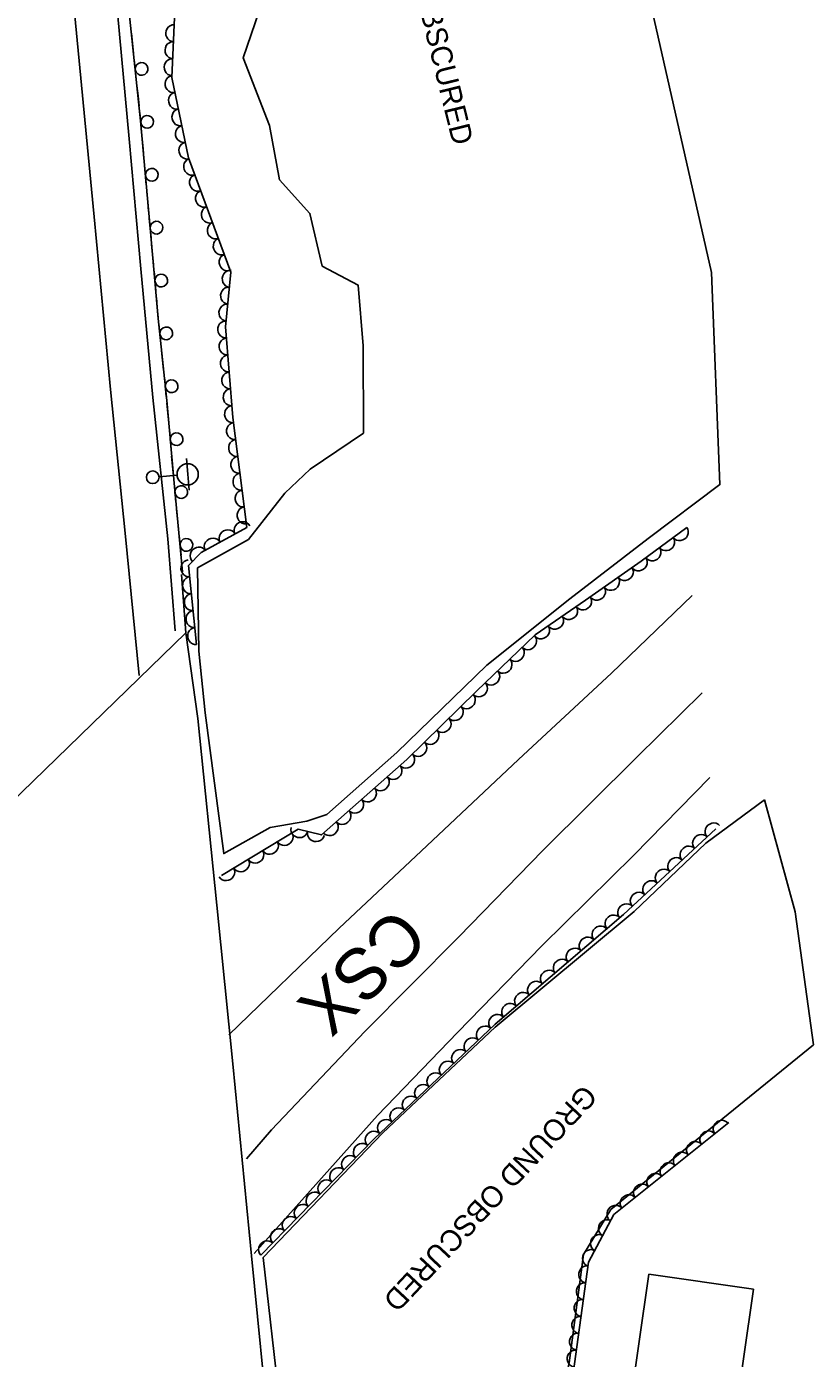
# Model space of a CAD drawing. Extents: x 1722896 to 1754269, y 648279 to 666297.
# Drawn here: x 1725832.4 to 1726017.5, y 661576.3 to 661889.7 of the extents above; entities that cross this region are included whole.
import ezdxf

# ---------------------------------------------------------------- set-up
doc = ezdxf.new("R2010")
doc.units = 0
for name, color, linetype in [('DESIGN - CENTERLINE - Proposed', 7, 'Continuous'), ('DESIGN - CENTERLINE - Proposed Text', 7, 'Continuous'), ('DESIGN - SCRATCH - User 1', 7, 'Continuous'), ('DESIGN - SHEET - Linework', 7, 'Continuous'), ('DESIGN - UTILITIES - Electric and Cable (Overhead) with Text', 7, 'Continuous'), ('SURVEY - CENTERLINE - Preliminary', 7, 'Continuous'), ('SURVEY - CENTERLINE - Preliminary Text', 7, 'Continuous'), ('SURVEY - DTM - Breaklines', 7, 'Continuous'), ('SURVEY - VEGETATION - Features with Text', 7, 'Continuous')]:
    doc.layers.add(name, color=color, linetype=linetype)

msp = doc.modelspace()

# ---------------------------------------------------------------- linework, layer by layer
at = {"layer": 'DESIGN - CENTERLINE - Proposed'}
for points in [[(1725868.8, 661760.71), (1725869.84, 661747), (1725820.05, 661698.65)], [(1725894.8, 661501.16), (1725889.59, 661556.81), (1725885.32, 661600.39), (1725880.94, 661645.56), (1725877.16, 661682.92), (1725872.65, 661726.83), (1725869.84, 661747)]]:
    msp.add_lwpolyline(points, dxfattribs=at)
at = {"layer": 'DESIGN - CENTERLINE - Proposed Text'}
msp.add_lwpolyline([(1726003.45, 661592.53), (1725986.83, 661476.66), (1725962.18, 661480.19), (1725978.8, 661596.06)], close=True, dxfattribs=at)
at = {"layer": 'DESIGN - SCRATCH - User 1'}
for points in [[(1725869.1, 661761.36), (1725867.17, 661781.37), (1725865.36, 661801.67), (1725863.38, 661821.02), (1725861.22, 661844.93), (1725859.22, 661867.53), (1725856.55, 661892.9), (1725854.86, 661913.24), (1725853.15, 661929.48), (1725852.05, 661936.41)], [(1725857.3, 661885.8), (1725857.06, 661888.14)], [(1725857.55, 661883.46), (1725857.3, 661885.8)], [(1725858.2, 661877.3), (1725857.72, 661881.87)], [(1725858.61, 661873.37), (1725858.36, 661875.7)], [(1725858.85, 661871.03), (1725858.61, 661873.37)], [(1725859.46, 661864.86), (1725859.22, 661867.53), (1725859.02, 661869.44)], [(1725859.81, 661860.93), (1725859.6, 661863.27)], [(1725860.01, 661858.58), (1725859.81, 661860.93)], [(1725860.56, 661852.41), (1725860.15, 661856.99)], [(1725860.91, 661848.47), (1725860.7, 661850.82)], [(1725861.11, 661846.13), (1725860.91, 661848.47)], [(1725861.67, 661839.96), (1725861.25, 661844.54)], [(1725862.02, 661836.03), (1725861.81, 661838.36)], [(1725862.24, 661833.68), (1725862.02, 661836.03)], [(1725862.79, 661827.51), (1725862.38, 661832.09)], [(1725863.15, 661823.58), (1725862.94, 661825.92)], [(1725863.36, 661821.23), (1725863.15, 661823.58)], [(1725863.99, 661815.07), (1725863.52, 661819.64)], [(1725864.39, 661811.14), (1725864.15, 661813.47)], [(1725864.63, 661808.8), (1725864.39, 661811.14)], [(1725865.26, 661802.63), (1725864.8, 661807.21)], [(1725865.63, 661798.7), (1725865.42, 661801.04)], [(1725865.83, 661796.36), (1725865.63, 661798.7)], [(1725866.38, 661790.18), (1725865.98, 661794.76)], [(1725866.73, 661786.25), (1725866.52, 661788.59)], [(1725866.94, 661783.91), (1725866.73, 661786.25)], [(1725867.52, 661777.73), (1725867.17, 661781.37), (1725867.08, 661782.31)], [(1725867.9, 661773.8), (1725867.67, 661776.14)], [(1725868.12, 661771.46), (1725867.9, 661773.8)], [(1725868.72, 661765.29), (1725868.28, 661769.87)], [(1725869.1, 661761.36), (1725868.87, 661763.7)]]:
    msp.add_lwpolyline(points, dxfattribs=at)
for centre, start, end in [((1725859.45, 661879.72), 299.2659, 299.256), ((1725860.75, 661867.26), 298.3031, 298.2933), ((1725861.85, 661854.81), 298.3031, 298.2933), ((1725862.96, 661842.36), 298.4331, 298.4233), ((1725864.08, 661829.91), 298.4331, 298.4233), ((1725865.25, 661817.49), 299.1056, 299.0957), ((1725866.52, 661805.05), 299.1056, 299.0957), ((1725867.68, 661792.58), 298.3343, 298.3244), ((1725868.79, 661780.14), 298.7782, 298.7684), ((1725869.99, 661767.7), 298.7782, 298.7684)]:
    msp.add_arc(centre, 1.5, start, end, dxfattribs=at)
at = {"layer": 'DESIGN - UTILITIES - Electric and Cable (Overhead) with Text'}
for points in [[(1725988.96, 661755.76), (1725969.98, 661737.5), (1725948.14, 661717.18), (1725926.6, 661696.87), (1725905.96, 661677.52), (1725879.96, 661652.37)], [(1725991.38, 661732.89), (1725976.07, 661717.81), (1725953.84, 661695.75), (1725934.12, 661675.46), (1725912.01, 661653.17), (1725890.01, 661630.03), (1725884.13, 661623.25)], [(1725993.17, 661712.97), (1725975.28, 661694.66), (1725953.65, 661673.35), (1725933.74, 661652.93), (1725914.96, 661633.46), (1725885.92, 661600.95)]]:
    msp.add_lwpolyline(points, dxfattribs=at)
at = {"layer": 'SURVEY - CENTERLINE - Preliminary'}
for points in [[(1725960.8, 661976.22), (1725993.52, 661831.79), (1725995.54, 661781.89), (1725978.63, 661769.24), (1725960.25, 661755.03), (1725940.69, 661739.39), (1725919.47, 661718.81), (1725903.07, 661704.22), (1725898.33, 661702.72), (1725889.7, 661701.21), (1725878.76, 661695.05), (1725874.39, 661728.19), (1725872.91, 661742.72), (1725872.63, 661762.27), (1725884.58, 661768.97), (1725893.18, 661779.89), (1725899.1, 661785.52), (1725911.65, 661794.02), (1725911.58, 661814.52), (1725910.39, 661828.86), (1725901.96, 661833.31), (1725899.07, 661845.7), (1725891.92, 661853.58), (1725889.56, 661866.41), (1725883.36, 661882.36), (1725890.92, 661904.61)], [(1726006.05, 661707.68), (1726013.25, 661681.38), (1726017.51, 661650.09), (1725969.82, 661611.3), (1725963.45, 661600.68), (1725960.04, 661575.21), (1725952.67, 661542.53), (1725949.55, 661517.62), (1725946.21, 661519.96), (1725932.86, 661515.51), (1725916.93, 661507.33), (1725902.91, 661526.98), (1725899.01, 661534.06), (1725895.76, 661532.25), (1725888.07, 661600.02), (1725916.24, 661629.33), (1725942.65, 661654.19), (1725975.31, 661681.46), (1725992.25, 661697.53), (1726006.05, 661707.68)]]:
    msp.add_lwpolyline(points, dxfattribs=at)
at = {"layer": 'SURVEY - CENTERLINE - Preliminary Text'}
for points in [[(1725836.71, 662112.38), (1725838.58, 662086.4), (1725840.87, 662054.03), (1725844.48, 662022.11), (1725846.85, 661991.59), (1725846.72, 661987.01), (1725846.16, 661977.57), (1725848.44, 661950.49), (1725850.27, 661930.32), (1725853.75, 661893.03), (1725856.55, 661863.26), (1725859.28, 661832.65), (1725862.11, 661802.36), (1725865.59, 661769.15), (1725867.36, 661747.51)], [(1725823, 662108.78), (1725825.82, 662077.44), (1725828.98, 662044.17), (1725832.66, 662005.59), (1725836.41, 661967.81), (1725840.44, 661926.43), (1725844.5, 661884.07), (1725848.31, 661844.88), (1725852.1, 661804.26), (1725855.55, 661770.48), (1725858.84, 661736.97)]]:
    msp.add_lwpolyline(points, dxfattribs=at)
at = {"layer": 'SURVEY - DTM - Breaklines'}
for p, q in [((1725870.29, 661784.32), (1725869.98, 661788.06)), ((1725863.57, 661783.76), (1725867.8, 661784.11)), ((1725870.29, 661784.32), (1725870.61, 661780.58))]:
    msp.add_line(p, q, dxfattribs=at)
for centre, radius in [((1725870.29, 661784.32), 2.5), ((1725862.07, 661783.63), 1.5)]:
    msp.add_circle(centre, radius, dxfattribs=at)
at = {"layer": 'SURVEY - VEGETATION - Features with Text'}
for points in [[(1725872.36, 661744.27), (1725870.52, 661762.85), (1725873.45, 661765.92), (1725884.18, 661771.81), (1725880.91, 661797.69), (1725879.2, 661819.01), (1725880.46, 661831.85), (1725870.46, 661858.76), (1725866.54, 661877.73), (1725867.36, 661895.35), (1725863.54, 661929.53), (1725864.48, 661950.22), (1725872.27, 661957.06), (1725873.55, 661972.28), (1725866.68, 661986.49), (1725859.5, 662003.69), (1725859.46, 662031.32), (1725871.55, 662045.08), (1725876.21, 662059.11), (1725867.04, 662091.33), (1725855.92, 662095.53), (1725855.54, 662109.39), (1725862.34, 662119.5)], [(1725987.75, 661771.82), (1725977, 661763.91), (1725963.88, 661754.67), (1725952.03, 661746.51), (1725938.24, 661733.26), (1725921.87, 661717.18), (1725901.78, 661699.46), (1725896.25, 661700.78), (1725878.25, 661689.9)], [(1725887.52, 661600.54), (1725914.09, 661627.87), (1725942.67, 661654.92), (1725972.86, 661680.76), (1725994.59, 661700.89)], [(1725895.33, 661507.19), (1725897.07, 661507.68), (1725901.67, 661495.82), (1725904.33, 661485.84), (1725913.74, 661487.18), (1725918.8, 661481.55), (1725928.43, 661471.47), (1725938.17, 661476.08), (1725940.48, 661502.5), (1725944.72, 661521.22), (1725951.33, 661522.23), (1725955.97, 661546.58), (1725960.68, 661570.45), (1725964.58, 661598.94), (1725970.59, 661610.1), (1725997.63, 661631.79)]]:
    msp.add_lwpolyline(points, dxfattribs=at)
for centre, major_axis in [((1725867.02, 661888.12), (0.09, 2)), ((1725866.84, 661884.12), (0.09, 2)), ((1725866.65, 661880.12), (0.09, 2)), ((1725866.86, 661876.16), (-0.4, 1.96)), ((1725867.67, 661872.24), (-0.4, 1.96)), ((1725868.48, 661868.33), (-0.4, 1.96)), ((1725869.29, 661864.41), (-0.4, 1.96)), ((1725870.1, 661860.49), (-0.4, 1.96)), ((1725871.23, 661856.67), (-0.7, 1.87)), ((1725872.63, 661852.92), (-0.7, 1.87)), ((1725874.02, 661849.17), (-0.7, 1.87)), ((1725875.41, 661845.42), (-0.7, 1.87)), ((1725876.81, 661841.67), (-0.7, 1.87)), ((1725878.2, 661837.92), (-0.7, 1.87)), ((1725879.6, 661834.17), (-0.7, 1.87)), ((1725880.31, 661830.33), (0.19, 1.99)), ((1725879.92, 661826.35), (0.19, 1.99)), ((1725879.53, 661822.37), (0.19, 1.99)), ((1725879.25, 661818.39), (-0.16, 1.99)), ((1725879.57, 661814.4), (-0.16, 1.99)), ((1725879.89, 661810.42), (-0.16, 1.99)), ((1725880.21, 661806.43), (-0.16, 1.99)), ((1725880.53, 661802.44), (-0.16, 1.99)), ((1725880.85, 661798.45), (-0.16, 1.99)), ((1725881.31, 661794.48), (-0.25, 1.98)), ((1725881.81, 661790.51), (-0.25, 1.98)), ((1725882.32, 661786.54), (-0.25, 1.98)), ((1725882.82, 661782.58), (-0.25, 1.98)), ((1725883.32, 661778.61), (-0.25, 1.98)), ((1725883.82, 661774.64), (-0.25, 1.98)), ((1725879.66, 661769.33), (1.75, 0.96)), ((1725883.17, 661771.26), (1.75, 0.96)), ((1725986.14, 661770.64), (-1.61, -1.19)), ((1725876.16, 661767.4), (1.75, 0.96)), ((1725982.92, 661768.27), (-1.61, -1.19)), ((1725872.82, 661765.26), (1.38, 1.45)), ((1725976.47, 661763.53), (-1.64, -1.15)), ((1725979.7, 661765.89), (-1.61, -1.19)), ((1725870.59, 661762.18), (-0.2, 1.99)), ((1725973.2, 661761.23), (-1.64, -1.15)), ((1725870.98, 661758.2), (-0.2, 1.99)), ((1725969.93, 661758.93), (-1.64, -1.15)), ((1725871.38, 661754.22), (-0.2, 1.99)), ((1725963.38, 661754.33), (-1.65, -1.13)), ((1725966.65, 661756.62), (-1.64, -1.15)), ((1725871.77, 661750.24), (-0.2, 1.99)), ((1725960.08, 661752.06), (-1.65, -1.13)), ((1725953.5, 661747.52), (-1.65, -1.13)), ((1725956.79, 661749.79), (-1.65, -1.13)), ((1725872.16, 661746.26), (-0.2, 1.99)), ((1725950.43, 661744.98), (-1.44, -1.39)), ((1725947.54, 661742.21), (-1.44, -1.39)), ((1725944.66, 661739.43), (-1.44, -1.39)), ((1725941.77, 661736.66), (-1.44, -1.39)), ((1725938.89, 661733.89), (-1.44, -1.39)), ((1725936.03, 661731.1), (-1.43, -1.4)), ((1725930.32, 661725.49), (-1.43, -1.4)), ((1725933.18, 661728.29), (-1.43, -1.4)), ((1725927.47, 661722.69), (-1.43, -1.4)), ((1725924.62, 661719.88), (-1.43, -1.4)), ((1725921.76, 661717.09), (-1.5, -1.32)), ((1725918.76, 661714.44), (-1.5, -1.32)), ((1725915.76, 661711.79), (-1.5, -1.32)), ((1725912.76, 661709.15), (-1.5, -1.32)), ((1725906.76, 661703.85), (-1.5, -1.32)), ((1725909.76, 661706.5), (-1.5, -1.32)), ((1725903.76, 661701.21), (-1.5, -1.32)), ((1725993.99, 661700.33), (1.47, 1.36)), ((1725893.11, 661698.88), (-1.71, -1.03)), ((1725896.57, 661700.7), (-1.95, 0.46)), ((1725900.46, 661699.77), (-1.95, 0.46)), ((1725991.05, 661697.61), (1.47, 1.36)), ((1725886.26, 661694.74), (-1.71, -1.03)), ((1725889.68, 661696.81), (-1.71, -1.03)), ((1725988.12, 661694.89), (1.47, 1.36)), ((1725882.84, 661692.67), (-1.71, -1.03)), ((1725985.18, 661692.17), (1.47, 1.36)), ((1725879.41, 661690.6), (-1.71, -1.03)), ((1725982.25, 661689.45), (1.47, 1.36)), ((1725976.38, 661684.02), (1.47, 1.36)), ((1725979.32, 661686.74), (1.47, 1.36)), ((1725973.45, 661681.3), (1.47, 1.36)), ((1725970.43, 661678.67), (1.52, 1.3)), ((1725967.39, 661676.07), (1.52, 1.3)), ((1725964.35, 661673.47), (1.52, 1.3)), ((1725958.27, 661668.27), (1.52, 1.3)), ((1725961.31, 661670.87), (1.52, 1.3)), ((1725955.23, 661665.67), (1.52, 1.3)), ((1725952.2, 661663.07), (1.52, 1.3)), ((1725949.16, 661660.47), (1.52, 1.3)), ((1725946.12, 661657.87), (1.52, 1.3)), ((1725940.15, 661652.54), (1.45, 1.37)), ((1725943.08, 661655.27), (1.52, 1.3)), ((1725937.25, 661649.79), (1.45, 1.37)), ((1725934.34, 661647.04), (1.45, 1.37)), ((1725931.44, 661644.29), (1.45, 1.37)), ((1725928.53, 661641.54), (1.45, 1.37)), ((1725925.63, 661638.79), (1.45, 1.37)), ((1725922.72, 661636.04), (1.45, 1.37)), ((1725919.82, 661633.29), (1.45, 1.37)), ((1725914.01, 661627.79), (1.39, 1.43)), ((1725916.91, 661630.54), (1.45, 1.37)), ((1725992.75, 661627.87), (1.56, 1.25)), ((1725995.87, 661630.37), (1.56, 1.25)), ((1725911.22, 661624.92), (1.39, 1.43)), ((1725989.63, 661625.37), (1.56, 1.25)), ((1725908.43, 661622.05), (1.39, 1.43)), ((1725986.51, 661622.86), (1.56, 1.25)), ((1725905.65, 661619.19), (1.39, 1.43)), ((1725983.39, 661620.36), (1.56, 1.25)), ((1725902.86, 661616.32), (1.39, 1.43)), ((1725977.14, 661615.36), (1.56, 1.25)), ((1725980.26, 661617.86), (1.56, 1.25)), ((1725900.07, 661613.45), (1.39, 1.43)), ((1725974.02, 661612.85), (1.56, 1.25)), ((1725897.28, 661610.58), (1.39, 1.43)), ((1725970.9, 661610.35), (1.56, 1.25)), ((1725894.49, 661607.71), (1.39, 1.43)), ((1725968.88, 661606.93), (0.95, 1.76)), ((1725891.7, 661604.85), (1.39, 1.43)), ((1725966.99, 661603.41), (0.95, 1.76)), ((1725888.92, 661601.98), (1.39, 1.43)), ((1725965.09, 661599.89), (0.95, 1.76)), ((1725964.19, 661596.04), (0.27, 1.98)), ((1725963.64, 661592.08), (0.27, 1.98)), ((1725963.1, 661588.12), (0.27, 1.98)), ((1725962.56, 661584.15), (0.27, 1.98)), ((1725962.02, 661580.19), (0.27, 1.98)), ((1725961.47, 661576.23), (0.27, 1.98))]:
    msp.add_ellipse(centre, major_axis=major_axis, ratio=0.940188, start_param=0, end_param=3.141593, dxfattribs=at)

# ---------------------------------------------------------------- texts
at = {"layer": 'DESIGN - SHEET - Linework'}
msp.add_text('CSX', height=12, rotation=224.2565, dxfattribs=at).set_placement((1725919.15, 661682.96))
at = {"layer": 'SURVEY - CENTERLINE - Preliminary'}
for rotation, p in [(283.7788, (1725916.21, 661928.93)), (226.9364, (1725963.39, 661640.98))]:
    msp.add_text('GROUND OBSCURED', height=5, rotation=rotation, dxfattribs=at).set_placement(p)

doc.saveas('drawing.dxf')
